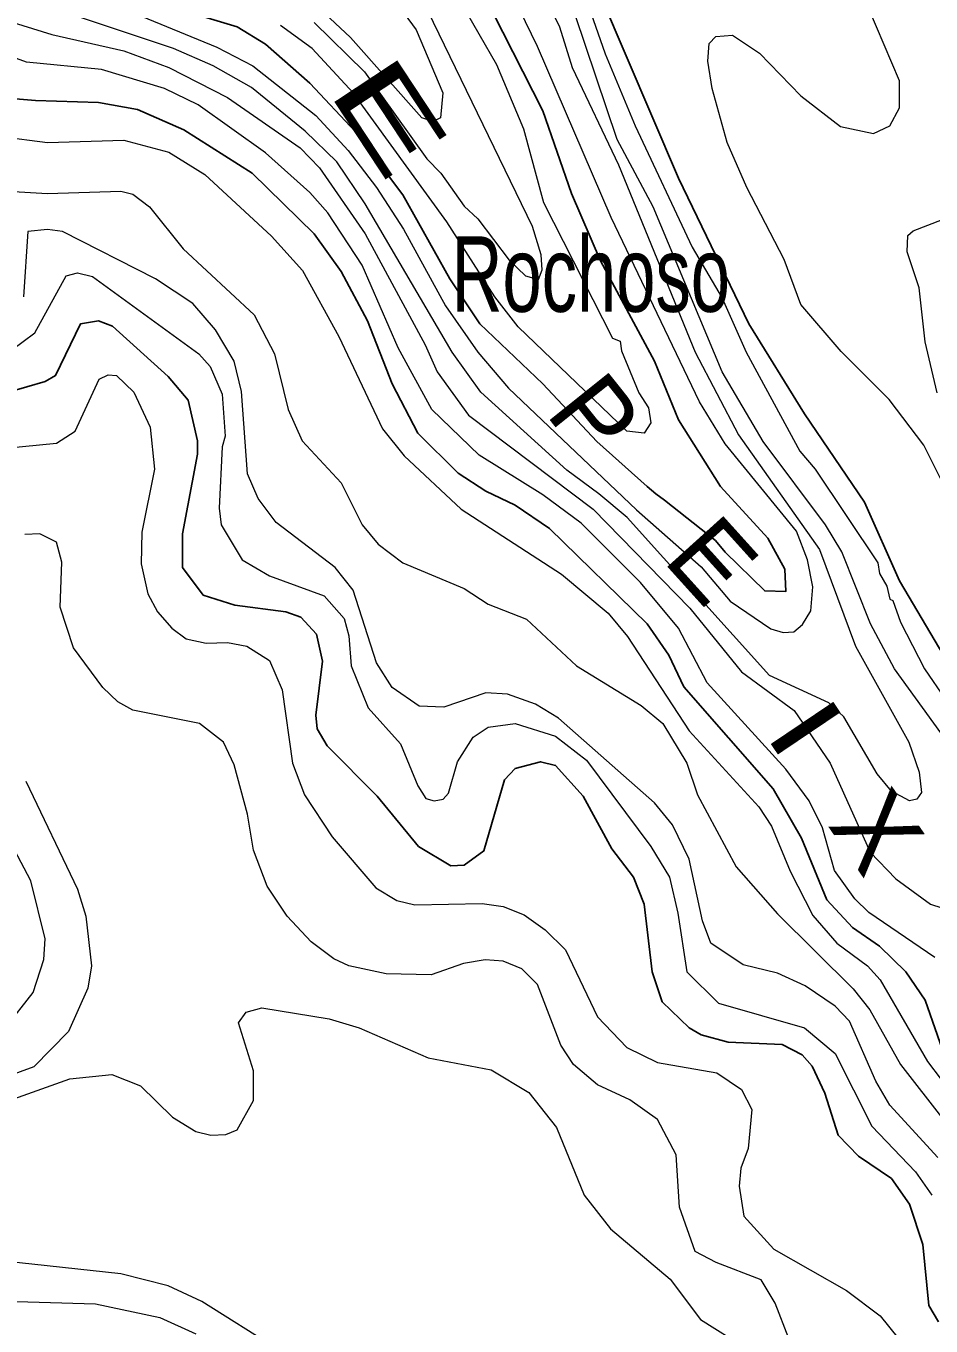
# Model space of a CAD drawing. Extents: x 265 to 291.4, y 7731.5 to 7759.6.
# Drawn here: x 282.911 to 283.872, y 7756.438 to 7757.817 of the extents above; entities that cross this region are included whole.
import ezdxf
from ezdxf.enums import TextEntityAlignment as Align

# ---------------------------------------------------------------- set-up
doc = ezdxf.new("R2010")
doc.units = 0
doc.header["$LTSCALE"] = 0.032
for name, color, linetype, lineweight in [('1', 7, 'Continuous', 25), ('2', 7, 'Continuous', 13), ('61', 7, 'Continuous', 13)]:
    doc.layers.add(name, color=color, linetype=linetype, lineweight=lineweight)

msp = doc.modelspace()

# ---------------------------------------------------------------- linework, layer by layer
at = {"layer": '1'}
for points in [[(283.3541, 7757.9359), (283.4599, 7757.7275), (283.4901, 7757.6399), (283.5211, 7757.5684), (283.5784, 7757.4618), (283.6039, 7757.3997), (283.6484, 7757.3289), (283.6985, 7757.274), (283.7168, 7757.2414), (283.7176, 7757.2175), (283.6953, 7757.2182), (283.6535, 7757.2594), (283.6429, 7757.2716), (283.5888, 7757.3146), (283.5798, 7757.3212), (283.5705, 7757.3289), (283.5172, 7757.3766), (283.4599, 7757.4379), (283.3931, 7757.5015), (283.3612, 7757.5493), (283.3111, 7757.6384), (283.261, 7757.7052), (283.2125, 7757.7569), (283.1656, 7757.7982), (283.1354, 7757.8165), (283.0256, 7757.85)], [(284.3055, 7756.2669), (284.3023, 7756.3019), (284.2792, 7756.3465), (284.2228, 7756.4244), (284.1941, 7756.4849), (284.1822, 7756.5183), (284.1623, 7756.6074), (284.1456, 7756.6631), (284.1241, 7756.7665), (284.1082, 7756.8111), (284.0652, 7756.8906), (284.0533, 7756.924), (284.004, 7757.0004), (283.9221, 7757.0974), (283.8807, 7757.1571), (283.8385, 7757.2287), (283.8011, 7757.3122), (283.7375, 7757.4061), (283.6786, 7757.5015), (283.6039, 7757.6559), (283.5211, 7757.85)], [(283.0033, 7757.4991), (282.9882, 7757.5047), (282.9691, 7757.5015), (282.9428, 7757.4466), (282.9317, 7757.4403), (282.8927, 7757.4291), (282.8657, 7757.4267), (282.8227, 7757.4323), (282.7082, 7757.4753), (282.6095, 7757.5039), (282.5674, 7757.5254), (282.5292, 7757.5628), (282.5069, 7757.5962), (282.483, 7757.6574), (282.4671, 7757.6773), (282.4464, 7757.6781), (282.4091, 7757.6662), (282.3725, 7757.6678), (282.3399, 7757.6916), (282.2881, 7757.741), (282.1489, 7757.8388)], [(282.845, 7757.7449), (282.9214, 7757.7386), (282.9882, 7757.7362), (283.0296, 7757.729), (283.0789, 7757.7075), (283.1513, 7757.6614), (283.2173, 7757.597), (283.2459, 7757.5572), (283.2737, 7757.5047), (283.3, 7757.4379), (283.327, 7757.3854), (283.37, 7757.3432), (283.3994, 7757.3241), (283.4305, 7757.309), (283.467, 7757.2844), (283.5704, 7757.1833), (283.5935, 7757.1499), (283.6094, 7757.1165), (283.7041, 7757.0083), (283.7343, 7756.9558), (283.7614, 7756.8906), (283.7884, 7756.8612), (283.8171, 7756.8413), (283.8449, 7756.8142), (283.8656, 7756.784), (283.8918, 7756.7092)], [(283.0773, 7757.243), (283.0773, 7757.2788), (283.0932, 7757.3631), (283.0932, 7757.3774), (283.0836, 7757.4204), (283.0621, 7757.4458), (283.0033, 7757.4991)], [(283.8799, 7756.4427), (283.8696, 7756.4602), (283.8632, 7756.5247), (283.8489, 7756.5676), (283.8298, 7756.5947), (283.7948, 7756.6185), (283.7733, 7756.6408), (283.759, 7756.6854), (283.7455, 7756.714), (283.7351, 7756.7259), (283.7137, 7756.737), (283.6564, 7756.7394), (283.6278, 7756.7474), (283.615, 7756.7546), (283.5864, 7756.7824), (283.576, 7756.8142), (283.5673, 7756.8858), (283.5561, 7756.9145), (283.5331, 7756.9447), (283.5028, 7757.0004), (283.4734, 7757.033), (283.4575, 7757.0369), (283.4305, 7757.0298), (283.4193, 7757.0179), (283.3971, 7756.9423), (283.3764, 7756.9272), (283.3621, 7756.9264), (283.3279, 7756.947), (283.2841, 7757.0004), (283.2308, 7757.0537), (283.2204, 7757.072), (283.2189, 7757.0863), (283.226, 7757.1436), (283.2196, 7757.1722), (283.203, 7757.1905), (283.1871, 7757.196), (283.133, 7757.2032), (283.0995, 7757.2135), (283.0773, 7757.243)]]:
    msp.add_lwpolyline(points, dxfattribs=at)
at = {"layer": '2'}
for points in [[(283.0269, 7757.8309), (283.1139, 7757.7951), (283.1521, 7757.7752), (283.2189, 7757.7227), (283.2531, 7757.6853), (283.2833, 7757.6463), (283.3119, 7757.6018), (283.3565, 7757.5206), (283.3907, 7757.4713), (283.4233, 7757.4331), (283.5593, 7757.3042), (283.6278, 7757.2438), (283.6588, 7757.2072), (283.7017, 7757.178), (283.7149, 7757.174), (283.7262, 7757.1746), (283.7355, 7757.1826), (283.7442, 7757.1972), (283.7462, 7757.2225), (283.7408, 7757.251), (283.7289, 7757.2816), (283.6532, 7757.3743), (283.6262, 7757.4188), (283.5323, 7757.6145), (283.4543, 7757.7959), (283.3708, 7757.9677)], [(283.4114, 7757.9518), (283.4774, 7757.8165), (283.4909, 7757.7736), (283.5402, 7757.6702), (283.6214, 7757.4713), (283.6675, 7757.3838), (283.7534, 7757.2621), (283.7916, 7757.1595), (283.8481, 7757.0577), (283.8592, 7757.0258), (283.8616, 7757.0044), (283.8569, 7756.9972), (283.8489, 7756.9956), (283.8298, 7757.0059), (283.8145, 7757.0242), (283.7793, 7757.0847), (283.7634, 7757.0993), (283.7003, 7757.1285), (283.5492, 7757.2959), (283.5193, 7757.3212)], [(283.3358, 7757.9072), (283.4106, 7757.7768), (283.4392, 7757.7084), (283.4607, 7757.6304), (283.5339, 7757.4864), (283.5418, 7757.4832), (283.5434, 7757.4729), (283.5617, 7757.4283), (283.5721, 7757.4124), (283.5744, 7757.3965), (283.5673, 7757.3854), (283.549, 7757.3877), (283.4336, 7757.4984), (283.409, 7757.5302), (283.3581, 7757.6097), (283.2586, 7757.7465), (283.2149, 7757.7935), (283.1815, 7757.8181)], [(283.2173, 7757.8213), (283.2706, 7757.7688), (283.3366, 7757.6765), (283.3517, 7757.6614), (283.3764, 7757.6264), (283.3907, 7757.6129), (283.4241, 7757.5691), (283.4416, 7757.5524), (283.4551, 7757.5484), (283.4591, 7757.5588), (283.4581, 7757.5747), (283.4488, 7757.6046), (283.3031, 7757.9055)], [(283.3127, 7757.8309), (283.3255, 7757.8134), (283.3538, 7757.7467), (283.3512, 7757.7201), (283.3432, 7757.7162), (283.3313, 7757.7201), (283.2556, 7757.8052), (283.1958, 7757.8616)], [(283.5005, 7757.8611), (283.5259, 7757.7879), (283.5577, 7757.7115), (283.6182, 7757.5827), (283.65, 7757.5286), (283.6755, 7757.4713), (283.7327, 7757.3663), (283.7487, 7757.3472), (283.8155, 7757.2478), (283.8171, 7757.2366), (283.825, 7757.2231), (283.8282, 7757.2096), (283.8314, 7757.208), (283.8393, 7757.1849), (283.8648, 7757.1356), (283.9093, 7757.0704)], [(282.8609, 7757.8324), (282.9389, 7757.8086), (283.0152, 7757.7911), (283.063, 7757.7736), (283.125, 7757.7418), (283.2022, 7757.6884), (283.2229, 7757.667), (283.2714, 7757.597), (283.335, 7757.4793), (283.3477, 7757.4506), (283.3811, 7757.4045), (283.5132, 7757.305), (283.6158, 7757.2), (283.6707, 7757.1324), (283.7267, 7757.0914), (283.7646, 7757.0356), (283.8073, 7756.9412), (283.8346, 7756.9129), (283.8712, 7756.8858), (283.8831, 7756.8818)], [(283.5193, 7757.3212), (283.4854, 7757.3464), (283.3939, 7757.4291), (283.3636, 7757.4713), (283.2714, 7757.6288), (283.2411, 7757.6734), (283.2077, 7757.706), (283.1505, 7757.7521), (283.1099, 7757.7752), (283.0677, 7757.7935), (282.9627, 7757.8285)], [(284.0967, 7756.5763), (284.038, 7756.7756), (284.0295, 7756.8333), (284.0231, 7756.8572), (283.9945, 7756.9049), (283.9499, 7756.9638), (283.9046, 7757.037), (283.833, 7757.1356), (283.8075, 7757.1833), (283.7773, 7757.2597), (283.7598, 7757.2883), (283.6938, 7757.3766), (283.65, 7757.4506), (283.5768, 7757.6256), (283.5386, 7757.6972), (283.4941, 7757.8293)], [(283.895, 7757.3114), (283.864, 7757.3727), (283.8274, 7757.4212), (283.7765, 7757.4721), (283.7335, 7757.5222), (283.716, 7757.5699), (283.6763, 7757.6463), (283.6556, 7757.694), (283.6397, 7757.7513), (283.6349, 7757.78), (283.6365, 7757.799), (283.6436, 7757.8062), (283.6612, 7757.8078), (283.6898, 7757.7887), (283.7336, 7757.7433), (283.7757, 7757.7107), (283.8107, 7757.7036), (283.8282, 7757.7115), (283.8385, 7757.7306), (283.8385, 7757.7593), (283.8059, 7757.8356)], [(283.8759, 7756.8293), (283.8059, 7756.8771), (283.7908, 7756.8914), (283.7693, 7756.9216), (283.7566, 7756.967), (283.7423, 7756.9956), (283.7176, 7757.029), (283.6341, 7757.1205), (283.6039, 7757.1786), (283.5633, 7757.2271), (283.5005, 7757.2899), (283.4599, 7757.3201), (283.3923, 7757.3623), (283.3422, 7757.4108), (283.3064, 7757.4761), (283.2682, 7757.5636), (283.2316, 7757.6193), (283.2125, 7757.6407), (283.1656, 7757.6829), (283.094, 7757.7338), (283.0582, 7757.7513), (282.9914, 7757.7712), (282.9118, 7757.7791), (282.872, 7757.7935)], [(282.8529, 7757.5986), (282.8474, 7757.624), (282.8235, 7757.6797), (282.8235, 7757.6877), (282.8323, 7757.6964), (282.8848, 7757.7004), (282.9341, 7757.694)], [(282.9341, 7757.694), (283.0152, 7757.6964), (283.063, 7757.6837), (283.1011, 7757.6598), (283.1719, 7757.5946), (283.2046, 7757.558), (283.2435, 7757.488), (283.2897, 7757.3902), (283.3127, 7757.3615), (283.3732, 7757.305), (283.4798, 7757.2358), (283.5291, 7757.1945), (283.5498, 7757.1698), (283.615, 7757.0696), (283.689, 7756.9892), (283.7025, 7756.9686), (283.7224, 7756.9208), (283.7463, 7756.8739), (283.7717, 7756.8445), (283.8044, 7756.8206), (283.8179, 7756.8055), (283.868, 7756.7188), (283.8972, 7756.6806)], [(282.872, 7757.5628), (282.8784, 7757.5747), (282.8824, 7757.597), (282.8824, 7757.6352), (282.8919, 7757.6423), (282.9341, 7757.6399), (283.0121, 7757.6423)], [(283.0121, 7757.6423), (283.0248, 7757.6391), (283.0423, 7757.6256), (283.0781, 7757.5811), (283.1536, 7757.5111), (283.1751, 7757.4697), (283.1894, 7757.4108), (283.2045, 7757.3774), (283.2459, 7757.3329), (283.2682, 7757.2883), (283.2849, 7757.2677), (283.3111, 7757.2478), (283.3764, 7757.2207), (283.4018, 7757.204), (283.4424, 7757.1881), (283.4957, 7757.1388), (283.5641, 7757.0966), (283.5872, 7757.0775), (283.6126, 7757.0354), (283.6238, 7757.002), (283.6651, 7756.9256), (283.7089, 7756.8755), (283.7892, 7756.7959), (283.8067, 7756.7737), (283.8393, 7756.7156), (283.8855, 7756.6567)], [(283.8783, 7757.4283), (283.8656, 7757.4824), (283.8592, 7757.5397), (283.8465, 7757.5779), (283.8473, 7757.5954), (283.8529, 7757.6002), (283.8839, 7757.6121)], [(283.8791, 7756.617), (283.8282, 7756.6726), (283.8131, 7756.6981), (283.7852, 7756.7617), (283.7701, 7756.7776), (283.7383, 7756.7991), (283.7089, 7756.8126), (283.6723, 7756.8214), (283.6381, 7756.8445), (283.6293, 7756.8683), (283.615, 7756.9336), (283.5975, 7756.9701), (283.5784, 7756.9932), (283.4766, 7757.0831), (283.452, 7757.0982), (283.4225, 7757.1086), (283.3994, 7757.1101), (283.3549, 7757.095), (283.3286, 7757.0958), (283.3, 7757.1157), (283.2833, 7757.142), (283.2586, 7757.2191), (283.2395, 7757.243), (283.1767, 7757.2907), (283.1576, 7757.3162), (283.1465, 7757.3424), (283.1401, 7757.4299), (283.1322, 7757.4618), (283.1123, 7757.4952), (283.0884, 7757.523), (283.0486, 7757.5493), (282.95, 7757.5994), (282.9341, 7757.6017), (282.9134, 7757.5994), (282.9086, 7757.5302)], [(282.8959, 7757.4737), (282.9206, 7757.492), (282.954, 7757.5524), (282.9659, 7757.5556), (282.9818, 7757.5516), (283.0948, 7757.4697), (283.1067, 7757.4562), (283.1194, 7757.4268), (283.1226, 7757.3822), (283.1194, 7757.3711), (283.1162, 7757.3058), (283.1186, 7757.2883), (283.1409, 7757.251), (283.1696, 7757.2342), (283.2276, 7757.2128), (283.2491, 7757.1889), (283.2539, 7757.1706), (283.2563, 7757.1388), (283.2745, 7757.0942), (283.3088, 7757.0561), (283.327, 7757.0115), (283.3358, 7756.998), (283.3446, 7756.9956), (283.3541, 7756.9972), (283.3597, 7757.0036), (283.3692, 7757.037), (283.3859, 7757.0632), (283.4018, 7757.0736), (283.4305, 7757.0775), (283.4734, 7757.064), (283.506, 7757.0385), (283.5744, 7756.9471), (283.5943, 7756.9145), (283.6031, 7756.8763), (283.6126, 7756.8142), (283.6461, 7756.7808), (283.7375, 7756.7546), (283.7701, 7756.7275), (283.8091, 7756.6504), (283.8553, 7756.6018), (283.8728, 7756.5772)], [(282.8895, 7757.3695), (282.9436, 7757.375), (282.9635, 7757.3878), (282.989, 7757.4427), (282.9985, 7757.4474), (283.0073, 7757.4466), (283.0256, 7757.4291), (283.0431, 7757.3918), (283.0478, 7757.3472), (283.0343, 7757.2804), (283.0335, 7757.247), (283.0407, 7757.2152), (283.051, 7757.1961), (283.0661, 7757.1786), (283.0812, 7757.1674), (283.1027, 7757.1626), (283.125, 7757.1634), (283.1457, 7757.1595), (283.1696, 7757.1443)], [(283.7208, 7756.4252), (283.7065, 7756.4626), (283.6914, 7756.4873), (283.6437, 7756.5056), (283.6214, 7756.5175), (283.6047, 7756.5645), (283.6015, 7756.6201), (283.5816, 7756.6575), (283.5522, 7756.6782), (283.518, 7756.6941), (283.4925, 7756.7156), (283.479, 7756.7363), (283.4543, 7756.8007), (283.4376, 7756.8174), (283.4178, 7756.8254), (283.3987, 7756.8269), (283.3756, 7756.823), (283.3414, 7756.811), (283.2937, 7756.8118), (283.2539, 7756.8206), (283.238, 7756.8277), (283.2141, 7756.846), (283.1886, 7756.8731), (283.1672, 7756.9049), (283.1528, 7756.9431), (283.1465, 7756.9813), (283.1322, 7757.0338), (283.121, 7757.0577), (283.0956, 7757.0775), (283.0248, 7757.0918), (283.0089, 7757.1006), (282.993, 7757.1157), (282.9619, 7757.1579), (282.9476, 7757.2008), (282.9492, 7757.2486), (282.9436, 7757.27), (282.9261, 7757.2788), (282.9102, 7757.278)], [(283.1696, 7757.1443), (283.1831, 7757.1133), (283.1942, 7757.0354), (283.2069, 7757.002), (283.2364, 7756.9574), (283.2825, 7756.9033), (283.3048, 7756.8898)], [(282.911, 7757.0163), (282.9659, 7756.9017), (282.9747, 7756.8731), (282.981, 7756.8206), (282.977, 7756.7967), (282.9564, 7756.7506), (282.9198, 7756.7132), (282.8323, 7756.6814)], [(282.8895, 7756.7546), (282.919, 7756.792), (282.9301, 7756.827), (282.9317, 7756.8492), (282.9166, 7756.9105), (282.8816, 7756.9765)], [(283.3048, 7756.8898), (283.3239, 7756.885), (283.3955, 7756.8866), (283.4178, 7756.8834), (283.44, 7756.8747), (283.4623, 7756.8588), (283.4838, 7756.8373), (283.518, 7756.7665), (283.549, 7756.7339), (283.5816, 7756.718), (283.6445, 7756.7068), (283.6707, 7756.6893), (283.6818, 7756.6679), (283.6779, 7756.6265), (283.6699, 7756.6058), (283.6683, 7756.5867), (283.6731, 7756.5549), (283.7049, 7756.5199), (283.7821, 7756.4761), (283.8179, 7756.4491), (283.8839, 7756.3672)], [(282.8386, 7756.6583), (282.958, 7756.7005), (283.0025, 7756.7052), (283.0327, 7756.6933), (283.0669, 7756.6599), (283.0916, 7756.6448), (283.1075, 7756.6408), (283.1234, 7756.6416), (283.1353, 7756.6464), (283.1528, 7756.6774), (283.1528, 7756.7092), (283.1369, 7756.7601), (283.1449, 7756.7713), (283.1616, 7756.776), (283.2332, 7756.7641), (283.265, 7756.7546), (283.3382, 7756.7227), (283.405, 7756.71)], [(283.405, 7756.71), (283.4448, 7756.6861), (283.4742, 7756.6488), (283.5037, 7756.5772), (283.5315, 7756.5414), (283.5951, 7756.4881), (283.627, 7756.4451)], [(283.1791, 7756.4133), (283.098, 7756.4642), (283.0622, 7756.4809), (283.0121, 7756.4936), (282.888, 7756.5072), (282.8514, 7756.5008), (282.7989, 7756.4841), (282.6151, 7756.3982)], [(282.6764, 7756.3878), (282.7949, 7756.4539), (282.8243, 7756.4642), (282.853, 7756.4658), (282.985, 7756.4618), (283.0534, 7756.4475), (283.0916, 7756.43)], [(283.627, 7756.4451), (283.6755, 7756.4149), (283.6874, 7756.3974), (283.6954, 7756.3783), (283.7017, 7756.3401), (283.7137, 7756.3139), (283.7312, 7756.294), (283.7996, 7756.2431), (283.8258, 7756.212), (283.8513, 7756.1699), (283.8807, 7756.084), (283.8958, 7756.0561), (283.9332, 7756.0108), (283.9857, 7755.9646), (284.0191, 7755.9416), (284.0684, 7755.8931), (284.1003, 7755.8779), (284.1623, 7755.87), (284.2419, 7755.8238), (284.3135, 7755.8032), (284.3882, 7755.8008), (284.4256, 7755.7817)]]:
    msp.add_lwpolyline(points, dxfattribs=at)

# ---------------------------------------------------------------- texts
at = {"layer": '61'}
for s, rotation, width, p in [('E', 303.437, 1.7, (283.2638, 7757.6988)), ('I', 303.99, 1.35, (283.7055, 7757.0502))]:
    msp.add_text(s, height=0.08, rotation=rotation, dxfattribs=dict(at, width=width)).set_placement(p, align=Align.CENTER)
at = {"layer": '61', "width": 0.7}
msp.add_text('Rochoso', height=0.08, dxfattribs=at).set_placement((283.3629, 7757.5143))
at = {"layer": '61'}
for s, rotation, p in [('P', 308.637, (283.4839, 7757.3785)), ('E', 312.07, (283.61, 7757.2239)), ('X', 304.435, (283.7815, 7756.9407))]:
    msp.add_text(s, height=0.08, rotation=rotation, dxfattribs=at).set_placement(p, align=Align.CENTER)

doc.saveas('drawing.dxf')
